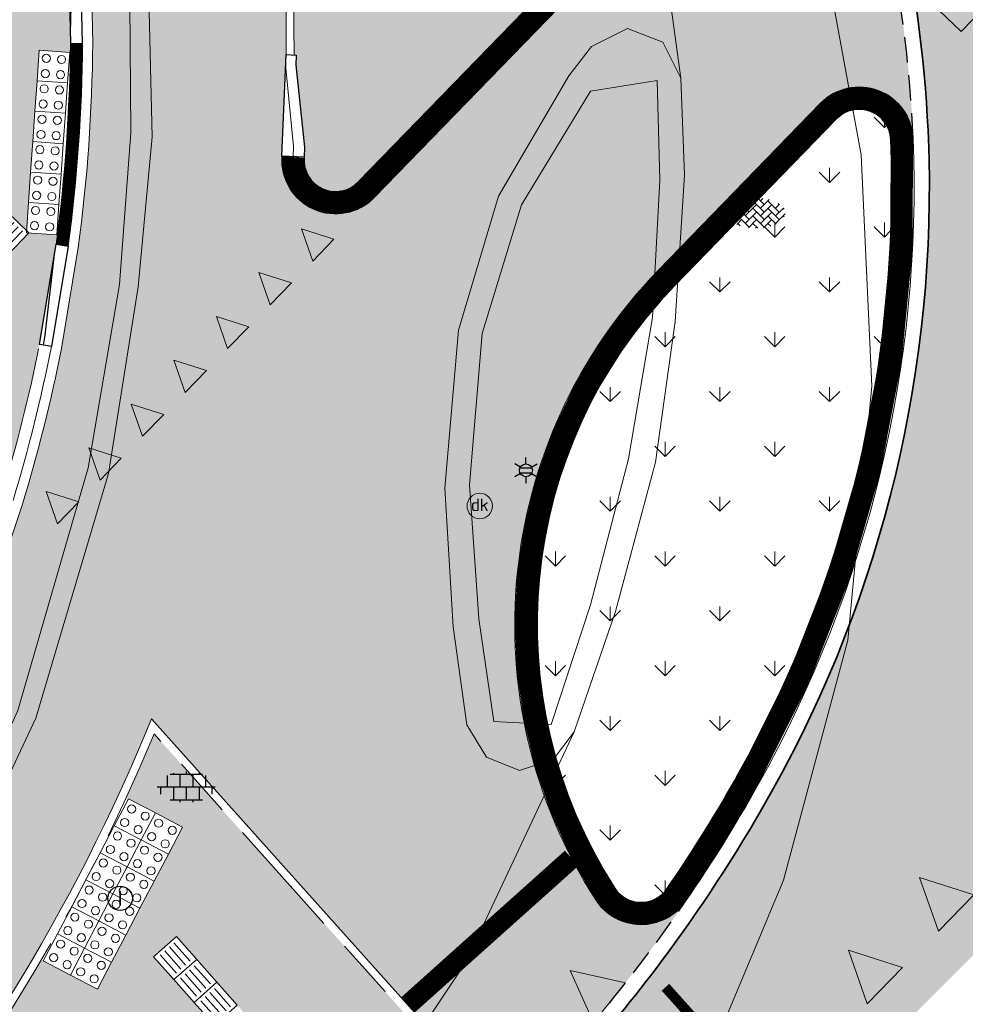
# Model space of a CAD drawing. Header units: metres. Extents: x 187916 to 189411, y 333285 to 334910.
# Tile 294 of 348: x 189006 to 189016, y 333964 to 333973. Entities that reach past the tile are written whole.
import ezdxf
from ezdxf.enums import TextEntityAlignment as Align

# ---------------------------------------------------------------- set-up
doc = ezdxf.new("R2010")
doc.units = ezdxf.units.M
for name, pattern in [('DASHED2', [0.375, 0.25, -0.125]), ('VH-OPSLUITBAND_100X200', [16, 8, -2, 4, -2]), ('VH-RWSBAND-SO', [24, 10, -2, 2, -2, 2, -2, 2, -2]), ('VH-TROTTOIRBAND_180-200', [20, 10, -2, 2, -2, 2, -2]), ('VW-5050_STREEP', [1, 0.5, -0.5])]:
    doc.linetypes.add(name, pattern=pattern)
for name, color, linetype, lineweight in [('B-ME-IE-MEUBILAIR_WEGMEUBILAIR-S', 253, 'Continuous', 18), ('B-ME-IE-MEUBILAIR_WEGMEUBILAIR_LICHTMAST-S', 253, 'Continuous', 25), ('B-ME-RI-PUT_INSPECTIE-S', 253, 'Continuous', 25), ('B-ME-VH-KANTOPSLUITING_ACHTERKANTBAND-G', 253, 'Continuous', 18), ('B-ME-VH-VERHARDING_ASFALT-G', 253, 'Continuous', 18), ('B-ME-VH-VERHARDING_BETONSTRAATSTEEN-G', 253, 'Continuous', 18), ('B-ME-VH-VERHARDING_BETONSTRAATSTEEN-S', 253, 'Continuous', 25), ('B-ME-VH-VERHARDING_TEGEL-G', 253, 'Continuous', 18), ('B-ME-VH-VERHARDING_TEGEL-S', 253, 'Continuous', 25), ('N-WE-GR-VAKBEPLANTING-A', 94, 'Continuous', 5), ('N-WE-VH-GOOT_TEGEL-G', 170, 'Continuous', 35), ('N-WE-VH-KANTOPSLUITING_ELEMENT_VERLOOPBAND-G', 42, 'Continuous', 25), ('N-WE-VH-KANTOPSLUITING_OPSLUITBAND_80X200-G', 30, 'VH-OPSLUITBAND_100X200', 15), ('N-WE-VH-KANTOPSLUITING_RIJWIELPADBAND_4-12 200-G', 94, 'VH-TROTTOIRBAND_180-200', 15), ('N-WE-VH-KANTOPSLUITING_TROTTOIRBAND_RWS_110 220-G', 251, 'VH-RWSBAND-SO', 25), ('N-WE-VH-KANTOPSLUITING_TROTTOIRBAND_RWS_110 220_ACHTERKANT-G', 7, 'VH-RWSBAND-SO', 25), ('N-WE-VH-KANTOPSLUITING_VERLOOPBAND-S', 251, 'Continuous', 25), ('N-WE-VH-KANTOPSLUITING_VERLOOPBAND_TBV TEKENING-G', 10, 'Continuous', 25), ('N-WE-VH-KANTOPSLUITING_VOORKANTBAND-G', 7, 'Continuous', 15), ('N-WE-VH-KANTVERHARDING_STREKLAAG_BSS-G', 60, 'Continuous', 18), ('N-WE-VH-VERHARDING_ASFALT_RIJWEG-A', 251, 'Continuous', 18), ('N-WE-VH-VERHARDING_BETONSTRAATSTEEN-ROOD-A', 11, 'Continuous', 18), ('N-WE-VH-VERHARDING_TEGEL-A', 254, 'Continuous', 5), ('N-WE-VH-VERKEERSTEGEL-S', 7, 'Continuous', 0), ('N-WE-VW-MARKERING_DWARS_DRIEHOEK_3030_OENV-S', 251, 'Continuous', 0), ('N-WE-VW-MARKERING_DWARS_DRIEHOEK_5050_OENV-S', 251, 'Continuous', 0), ('N-WE-VW-MARKERING_DWARS_OVERSTEEK_BLOKSTREEP_OENV-S', 251, 'Continuous', 0), ('N-WE-VW-MARKERING_DWARS_STOPSTREEP_020-G', 251, 'Continuous', 0), ('N-WE-VW-MARKERING_LANGS_STREEP_050050-G', 251, 'VW-5050_STREEP', 0)]:
    doc.layers.add(name, color=color, linetype=linetype, lineweight=lineweight)
doc.layers.add('N-WE-VH-MATERIAALSCHEIDING-G', color=7, linetype='DASHED2')
doc.styles.add('NLCS-ISO', font='NLCS-ISO.ttf')

# ---------------------------------------------------------------- blocks, each defined once
blk = doc.blocks.new('SRI-PUT_INSPECTIE-SO')
blk.add_circle((0, -7.105427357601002e-14), 1.999999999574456)
at = {"style": 'NLCS-ISO'}
blk.add_text('I', height=2.5, dxfattribs=at).set_placement((-0.002795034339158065, -0.007140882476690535), align=Align.MIDDLE_CENTER)
blk = doc.blocks.new('B-SIE-WEG_LICHTMAST-SO')
at = {"ltscale": 0.1}
for p, q in [((8.349587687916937e-10, 1.265625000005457), (1.669846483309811e-09, 2.53125000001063)), ((-1.096064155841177, 0.6328125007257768), (-2.192125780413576, 1.265625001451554)), ((1.096064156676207, 0.6328124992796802), (2.192125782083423, 1.26562499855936)), ((-1.096064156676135, -0.6328124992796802), (-2.192125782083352, -1.26562499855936)), ((-8.349587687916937e-10, -1.265625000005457), (-1.669775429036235e-09, -2.53125000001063)), ((1.096064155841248, -0.6328125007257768), (2.192125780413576, -1.265625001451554))]:
    blk.add_line(p, q, dxfattribs=at)
at = {"flags": 128}
for points in [[(-1.162672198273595, 0.4999999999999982), (1.162672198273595, 0.4999999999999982)], [(-1.162672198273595, -0.4999999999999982), (1.162672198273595, -0.4999999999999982)]]:
    blk.add_lwpolyline(points, dxfattribs=at)
at = {"ltscale": 0.1}
blk.add_circle((0, 0), 1.265625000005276, dxfattribs=at)
at = {"style": 'NLCS-ISO'}
blk.add_attdef('TYPE', text='', height=1.8, dxfattribs=at).set_placement((1.669846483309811e-09, 2.53125000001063), align=Align.BOTTOM_CENTER)
blk = doc.blocks.new('SIE-WEG_PAAL_DRUKKNOPPAAL-SO')
at = {"color": 0, "linetype": 'ByBlock', "lineweight": 18}
blk.add_circle((0, 0), 1.5, dxfattribs=at)
at = {"color": 0, "linetype": 'ByBlock', "lineweight": 18, "style": 'NLCS-ISO'}
blk.add_text('dk', height=1.5, dxfattribs=at).set_placement((0, 0.1475516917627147), align=Align.MIDDLE_CENTER)
blk = doc.blocks.new('SVH-BSS_KEIFORMAAT_KEPER-SO')
at = {"ltscale": 0.1}
for p, q in [((-3.597206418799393, 2.112282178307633), (-1.484924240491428, -2.747801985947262e-13)), ((-2.477046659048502, 2.477046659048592), (-1.484924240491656, 1.484924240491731)), ((-2.227386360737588, 0.7424621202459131), (-0.2128896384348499, 2.756958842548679)), ((-2.227386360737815, 2.227386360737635), (-1.846044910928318, 2.608727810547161)), ((-0.7424621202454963, 2.227386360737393), (1.484924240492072, -2.321476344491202e-13)), ((0.2160084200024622, 2.753840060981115), (1.484924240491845, 1.484924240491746)), ((0.742462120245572, 2.227386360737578), (1.196639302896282, 2.681563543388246)), ((0.7424621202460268, 0.7424621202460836), (2.445993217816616, 2.445993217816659)), ((2.227386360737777, 2.22738636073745), (4.454772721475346, -1.753042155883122e-13)), ((-5.336050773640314, 0.881278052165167), (-4.454772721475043, -7.582823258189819e-14)), ((-5.197234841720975, 0.7424621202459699), (-4.025666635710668, 1.914030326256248)), ((-5.197234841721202, -0.7424621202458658), (-2.969848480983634, 1.48492424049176)), ((-4.812064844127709, -1.842216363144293), (-2.969848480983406, 3.785860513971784e-14)), ((-4.564991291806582, 1.595142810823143), (-4.454772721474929, 1.484924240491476)), ((-3.712310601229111, 0.7424621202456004), (-1.484924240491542, -1.484924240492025)), ((-2.227386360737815, -0.7424621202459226), (-2.463584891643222e-13, 1.484924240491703)), ((-2.227386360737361, -2.227386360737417), (2.083888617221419e-13, 2.083888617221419e-13)), ((-0.7424621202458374, 0.7424621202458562), (1.484924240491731, -1.48492424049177)), ((0.7424621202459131, -0.7424621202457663), (2.969848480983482, 1.48492424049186)), ((0.7424621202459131, -2.227386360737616), (2.969848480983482, 9.43689570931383e-15)), ((2.227386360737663, 0.7424621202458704), (4.454772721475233, -1.484924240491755)), ((3.7123106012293, 0.7424621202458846), (4.50164561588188, 1.531797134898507)), ((3.7123106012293, -0.7424621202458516), (5.246882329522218, 0.7921096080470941)), ((4.221158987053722, 1.718537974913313), (4.45477272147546, 1.484924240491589)), ((5.197234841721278, 0.7424621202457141), (5.392160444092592, 0.5475365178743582)), ((-5.734817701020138, -0.2048792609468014), (-4.454772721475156, -1.484924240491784)), ((-3.894231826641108, -2.40930758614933), (-2.969848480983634, -1.484924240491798)), ((-3.712310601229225, -0.742462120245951), (-1.484924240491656, -2.969848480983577)), ((-1.594092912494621, -3.079017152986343), (9.470202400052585e-14, -1.484924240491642)), ((-0.74246212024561, -0.74246212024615), (1.484924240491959, -2.969848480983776)), ((1.364972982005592, -3.089799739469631), (2.969848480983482, -1.484924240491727)), ((2.227386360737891, -0.7424621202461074), (3.843627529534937, -2.358703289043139)), ((3.712310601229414, -2.227386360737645), (5.574234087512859, -0.3654628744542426)), ((5.197234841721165, -0.7424621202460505), (5.40549668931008, -0.950723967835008)), ((-3.712310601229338, -2.227386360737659), (-3.270758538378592, -2.668938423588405)), ((-0.7424621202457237, -2.227386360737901), (0.2141389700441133, -3.18398745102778)), ((-0.2171522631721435, -3.18700074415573), (9.470202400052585e-14, -2.969848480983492)), ((2.22738636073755, -2.227386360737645), (2.78091825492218, -2.780918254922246))]:
    blk.add_line(p, q, dxfattribs=at)
at = {"style": 'NLCS-ISO'}
blk.add_attdef('FORMAAT', text='', height=1.8, dxfattribs=at).set_placement((-5.834817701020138, -0.2150483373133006), align=Align.MIDDLE_RIGHT)
blk.add_attdef('KLEUR', text='', height=1.8, dxfattribs=at).set_placement((5.824648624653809, -0.2150483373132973), align=Align.MIDDLE_LEFT)
at = {"style": 'NLCS-ISO', "flags": 1}
blk.add_attdef('FUNCTIE', text='', height=1.8, dxfattribs=at).set_placement((0.1159930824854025, -3.584775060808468), align=Align.MIDDLE_CENTER)
blk = doc.blocks.new('SVH-TEGEL_300X300_DUN_LINT_KL-SO')
for p, q in [((-2.25, 1.355676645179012), (-2.25, -6.969183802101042e-16)), ((-1.900843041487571, 1.499999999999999), (1.90084304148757, 1.499999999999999)), ((-1.5, 1.624087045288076), (-1.5, 1.499999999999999)), ((-0.7499999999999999, 1.5), (-0.7500000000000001, 1.377682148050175e-16)), ((3.325515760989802e-16, 1.810386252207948), (2.755364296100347e-16, 1.499999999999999)), ((0.7500000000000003, 1.499999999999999), (0.7500000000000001, -1.247991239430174e-15)), ((1.5, 1.624087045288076), (1.5, 1.499999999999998)), ((2.25, 1.355676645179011), (2.25, -4.133046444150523e-16)), ((0, 0), (-2.755364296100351e-16, -1.500000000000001)), ((-3.39489953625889, -4.866106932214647e-16), (3.39489953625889, -1.733835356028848e-15)), ((-3, -3.055132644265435e-15), (-3.000000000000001, -0.8474312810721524)), ((-1.5, -8.346865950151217e-16), (-1.5, -1.500000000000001)), ((1.5, -2.495982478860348e-15), (1.5, -1.500000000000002)), ((2.999999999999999, -2.495982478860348e-15), (2.999999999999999, -0.8474312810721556)), ((-1.900843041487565, -1.500000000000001), (1.900843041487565, -1.500000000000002)), ((-0.7500000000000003, -1.499999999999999), (-0.7500000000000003, -1.765655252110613)), ((0.7499999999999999, -1.500000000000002), (0.7499999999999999, -1.765655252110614))]:
    blk.add_line(p, q)
blk = doc.blocks.new('DTM')
at = {"layer": 'B-ME-VH-KANTOPSLUITING_ACHTERKANTBAND-G', "ltscale": 0.2, "flags": 128}
for points in [[(189004.2000000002, 333963.0499999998), (189005.5780000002, 333965.0019999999), (189006.301, 333966.5830000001), (189006.9929999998, 333968.9679999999), (189007.301, 333970.77), (189007.4100000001, 333972.2620000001), (189007.3909999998, 333974.827), (189007.094, 333976.7970000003), (189006.554, 333978.6839999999), (189005.5299999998, 333981.111), (189005.085, 333981.98), (189003.7650000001, 333984.1949999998), (189003.2609999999, 333984.9569999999), (189002.662, 333985.741), (189001.385, 333987.291), (189000.3059999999, 333988.4580000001), (188995.7850000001, 333992.9699999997), (188985.6710000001, 334003.0759999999), (188978.7859999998, 334009.923), (188973.3879999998, 334015.298), (188972.2889999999, 334016.3590000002), (188965.6940000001, 334022.9509999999), (188958.6000000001, 334030.0260000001), (188955.125, 334033.4610000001)], [(189012.5819999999, 333972.7760000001), (189011.9279999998, 333972.6689999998), (189011.2489999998, 333971.5520000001), (189010.8640000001, 333970.29), (189010.7370000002, 333968.801), (189010.8300000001, 333967.4840000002), (189010.9759999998, 333966.4750000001), (189011.5410000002, 333966.4449999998), (189011.9270000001, 333967.6230000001), (189012.2999999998, 333969.057), (189012.537, 333970.446), (189012.608, 333971.7949999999), (189012.5819999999, 333972.7760000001)]]:
    blk.add_lwpolyline(points, dxfattribs=at)
at = {"layer": 'B-ME-VH-VERHARDING_ASFALT-G', "ltscale": 0.2, "flags": 128}
blk.add_lwpolyline([(189007.327, 333983.2140000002), (189007.6859999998, 333983.3100000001), (189008.1120000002, 333983.1200000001), (189009.4709999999, 333981.5839999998), (189010.341, 333980.5410000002), (189011.3810000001, 333979.3590000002), (189012.3620000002, 333977.8500000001), (189013.406, 333976.0789999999), (189014.1579999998, 333974.3829999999), (189014.5860000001, 333972.0449999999), (189014.6910000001, 333969.77), (189014.4569999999, 333967.2740000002), (189013.8250000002, 333964.915), (189012.949, 333962.8259999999), (189011.6779999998, 333960.7540000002), (189009.7590000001, 333958.7540000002), (189005.9049999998, 333954.7489999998), (189000.4720000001, 333949.1669999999), (188995.071, 333943.6060000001), (188990.2080000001, 333938.645), (188984.909, 333933.2560000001)], dxfattribs=at)
at = {"layer": 'B-ME-VH-VERHARDING_BETONSTRAATSTEEN-G', "ltscale": 0.2, "flags": 128}
for points in [[(189010.9950000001, 333979.031), (189011.0460000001, 333978.6529999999), (189010.9390000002, 333978.395), (189009.986, 333977.537), (189009.6120000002, 333977.3909999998), (189009.327, 333977.4539999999), (189009.165, 333977.6409999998), (189009.085, 333977.7769999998), (189008.6940000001, 333979.0899999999), (189008.1329999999, 333980.6179999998), (189007.6269999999, 333981.7370000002), (189007.2570000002, 333982.5060000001), (189007.2390000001, 333982.7800000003), (189007.2999999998, 333982.9739999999), (189007.4390000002, 333983.0929999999), (189007.6499999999, 333983.1460000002), (189007.9840000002, 333983.0079999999), (189009.3530000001, 333981.4989999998), (189010.182, 333980.432), (189010.9950000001, 333979.031), (189011.79, 333977.219), (189012.3050000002, 333975.645), (189012.645, 333974.0430000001), (189012.8149999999, 333972.7990000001)], [(189011.7680000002, 333966.372), (189010.7009999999, 333964.1090000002), (189009.7799999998, 333962.7250000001), (189008.2220000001, 333961.1830000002), (189004.0090000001, 333956.8390000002), (188998.5389999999, 333951.2209999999), (188993.0640000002, 333945.6030000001), (188988.2400000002, 333940.6400000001), (188982.7689999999, 333935.0750000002)]]:
    blk.add_lwpolyline(points, dxfattribs=at)
blk.add_lwpolyline([(189011.7680000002, 333966.372), (189012.1719999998, 333967.557), (189012.5649999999, 333969.023), (189012.7590000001, 333970.4070000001), (189012.852, 333971.844), (189012.8149999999, 333972.7990000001), (189012.6370000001, 333973.1519999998), (189012.29, 333973.2850000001), (189011.9369999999, 333973.108), (189011.7149999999, 333972.8220000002), (189011.023, 333971.639), (189010.6310000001, 333970.3220000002), (189010.497, 333968.767), (189010.5789999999, 333967.4050000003), (189010.7110000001, 333966.4410000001), (189010.906, 333966.1239999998), (189011.23, 333965.9929999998), (189011.5640000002, 333966.105)], close=True, dxfattribs=at)
at = {"layer": 'B-ME-VH-VERHARDING_TEGEL-G', "ltscale": 0.2, "flags": 128}
blk.add_lwpolyline([(189007.383244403, 333983.0452667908), (189007.327, 333983.2140000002), (189005.392, 333982.1430000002), (189005.264, 333982.0810000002), (189005.6880000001, 333981.2319999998), (189006.733, 333978.7459999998), (189007.267, 333976.8629999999), (189007.557, 333974.8220000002), (189007.6209999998, 333972.2220000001), (189007.483, 333970.7489999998), (189007.1919999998, 333968.912), (189006.4789999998, 333966.5070000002), (189005.7209999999, 333964.9040000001), (189004.375, 333962.892), (189002.125, 333960.3590000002), (188999.8939999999, 333958.105), (188995.6060000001, 333953.784), (188986.7590000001, 333944.7629999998), (188980.2620000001, 333937.909)], dxfattribs=at)
at = {"layer": 'B-ME-IE-MEUBILAIR_WEGMEUBILAIR-S', "xscale": 0.08333333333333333, "yscale": 0.08333333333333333, "zscale": 0.08333333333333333}
blk.add_blockref('SIE-WEG_PAAL_DRUKKNOPPAAL-SO', (189010.839, 333968.593), dxfattribs=at)
at = {"layer": 'B-ME-IE-MEUBILAIR_WEGMEUBILAIR_LICHTMAST-S', "xscale": 0.05, "yscale": 0.05, "zscale": 0.05}
blk.add_blockref('B-SIE-WEG_LICHTMAST-SO', (189011.293, 333968.944), dxfattribs=at)
at = {"layer": 'B-ME-RI-PUT_INSPECTIE-S', "xscale": 0.06, "yscale": 0.06, "zscale": 0.06250000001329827}
blk.add_blockref('SRI-PUT_INSPECTIE-SO', (189007.306, 333964.737), dxfattribs=at)
at = {"layer": 'B-ME-VH-VERHARDING_BETONSTRAATSTEEN-S', "xscale": 0.05, "yscale": 0.05, "zscale": 0.05}
blk.add_blockref('SVH-BSS_KEIFORMAAT_KEPER-SO', (189013.56, 333971.482), dxfattribs=at)
at = {"layer": 'B-ME-VH-VERHARDING_TEGEL-S', "xscale": 0.084, "yscale": 0.084, "zscale": 0.084}
blk.add_blockref('SVH-TEGEL_300X300_DUN_LINT_KL-SO', (189007.9557208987, 333965.8316412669), dxfattribs=at)
blk = doc.blocks.new('SVH-VERKEERSTEGEL_300X300_NOPPENTEGEL')
blk.add_lwpolyline([(-0.15, 5.551115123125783e-17), (0.15, 5.551115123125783e-17), (0.15, -0.3), (-0.15, -0.3)], close=True)
at = {"lineweight": 0}
for centre in [(-0.07499999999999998, -0.07499999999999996), (0.07499999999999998, -0.07499999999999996), (-0.07499999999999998, -0.225), (0.07499999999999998, -0.225)]:
    blk.add_circle(centre, 0.04, dxfattribs=at)
blk = doc.blocks.new('SVH-VERKEERSTEGEL_300X300_GELEIDETEGEL')
blk.add_lwpolyline([(-0.15, 5.551115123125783e-17), (0.15, 5.551115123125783e-17), (0.15, -0.3), (-0.15, -0.3)], close=True)
at = {"lineweight": 0, "flags": 128}
for points in [[(0.12, -0.05999999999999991), (-0.1200000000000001, -0.05999999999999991)], [(0.12, -0.1199999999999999), (-0.1200000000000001, -0.1199999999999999)], [(0.12, -0.1799999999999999), (-0.1200000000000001, -0.1799999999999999)], [(0.12, -0.2399999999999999), (-0.12, -0.2399999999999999)]]:
    blk.add_lwpolyline(points, dxfattribs=at)
blk = doc.blocks.new('SVH-VERLOOPBAND_OPSLUITBAND 100X200 HD_TROTTOIRBAND RWS 110 220X200 VB_L1000-MM')
at = {"linetype": 'Continuous', "lineweight": 0}
blk.add_lwpolyline([(0, 100.0000000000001), (100, 100.0000000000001), (900, 220), (1000, 220), (1000, 0), (0, 1.13686837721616e-13)], close=True, dxfattribs=at)
blk.add_lwpolyline([(900, 110), (1000, 110), (900, 110), (100, 9.947598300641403e-14)], dxfattribs=at)
blk = doc.blocks.new('SVH-RIJWIELPAD EINDVERLOOPBAND_40 120X250_MAAIVELD_RECHTS_L1000_HD-MM')
blk.add_line((0, 40), (100, 40))
blk.add_lwpolyline([(0, 0), (1000, 0), (1000, 120), (0, 120)], close=True)
at = {"flags": 128}
blk.add_lwpolyline([(100, 40), (900, 0)], dxfattribs=at)
blk = doc.blocks.new('SVH-RIJWIELPAD EINDVERLOOPBAND_40 120X250_MAAIVELD_LINKS_L1000_HD-MM')
blk.add_line((0, 40), (-100, 40))
blk.add_lwpolyline([(0, 0), (-1000, 0), (-1000, 120), (0, 120)], close=True)
at = {"flags": 128}
blk.add_lwpolyline([(-100, 40), (-900, 0)], dxfattribs=at)
blk = doc.blocks.new('ontwerp Wilhelmina- & Engelenkampstraat')
at = {"layer": 'N-WE-GR-VAKBEPLANTING-A', "transparency": 33554610}
h = blk.add_hatch(dxfattribs=at)
h.set_pattern_fill('GRASS', color=256, scale=0.03)
h.set_pattern_definition([(90, (0, 0), (-0.5388153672, 0.5388153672), [0.142875, -0.9347557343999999]), (45, (0, 0), (-0.5388153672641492, 0.5388153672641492), [0.142875, -0.6191249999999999]), (135, (0, 0), (-0.5388153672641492, -0.5388153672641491), [0.142875, -0.6191249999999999])])
h.paths.add_polyline_path([(189014.8774796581, 333972.1950419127, 0.6590960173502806), (189014.3452908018, 333972.3985369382), (189012.7528167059, 333970.7579895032, 0.3489145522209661), (189012.1643236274, 333964.8399544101, 0.5361101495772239), (189012.6806368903, 333964.8325899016, 0.02264903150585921), (189013.3864665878, 333965.9696546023, 0.1384586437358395)])
at = {"layer": 'N-WE-VH-VERHARDING_ASFALT_RIJWEG-A', "transparency": 33554610}
h = blk.add_hatch(color=256, dxfattribs=at)
h.dxf.hatch_style = 1
edge = h.paths.add_edge_path()
edge.add_line((189039.2426745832, 333988.5438767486), (189038.8450779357, 333988.224372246))
edge.add_line((189038.8450779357, 333988.224372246), (189038.065540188, 333987.5979438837))
edge.add_line((189038.065540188, 333987.5979438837), (189037.8233642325, 333987.4034557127))
edge.add_arc((189031.4576859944, 333995.3356637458), 10.17063339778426, 295.31835930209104, 308.7474000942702, ccw=False)
edge.add_arc((189031.5719875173, 333995.3661747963), 10.15000008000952, 271.0475012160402, 294.66144552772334, ccw=False)
edge.add_arc((189031.5719846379, 333995.3661746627), 10.14999999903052, 245.5377771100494, 271.04751748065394, ccw=False)
edge.add_line((189027.3689388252, 333986.1272945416), (189022.9515467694, 333981.5775403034))
edge.add_line((189022.9515467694, 333981.5775403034), (189022.9556277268, 333981.5735779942))
edge.add_arc((189015.3535527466, 333974.8460409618), 10.15141854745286, 26.837899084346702, 41.50756343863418, ccw=False)
edge.add_arc((189023.8057677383, 333979.1201386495), 0.6799995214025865, -116.21526386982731, 27.021577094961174, ccw=False)
edge.add_arc((189027.9506975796, 333987.6215470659), 10.1380277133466, 229.3703058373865, 243.9930999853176, ccw=False)
edge.add_line((189021.3491420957, 333979.9274538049), (189015.1239570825, 333973.515642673))
edge.add_arc((189003.1069451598, 333971.7229005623), 12.14999999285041, 2.6443803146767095, 8.485017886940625, ccw=False)
edge.add_line((189015.2440070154, 333972.283462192), (189015.2471823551, 333972.209871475))
edge.add_arc((189003.1069451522, 333971.7229005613), 12.15000000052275, -29.234881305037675, 2.297024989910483, ccw=False)
edge.add_arc((189000.4890704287, 333973.1880735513), 15.14999999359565, 315.08863199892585, 330.76511869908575, ccw=False)
edge.add_line((189011.2182969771, 333962.4919902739), (189009.1216549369, 333960.3238511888))
edge.add_line((189009.1216549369, 333960.3238511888), (189010.4047888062, 333958.8917496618))
edge.add_line((189010.4047888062, 333958.8917496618), (189039.5974666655, 333988.1036971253))
edge.add_line((189039.5974666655, 333988.1036971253), (189039.2426745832, 333988.5438767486))
at = {"layer": 'N-WE-VH-VERHARDING_BETONSTRAATSTEEN-ROOD-A', "transparency": 33554610}
h = blk.add_hatch(color=11, dxfattribs=at)
h.dxf.hatch_style = 1
h.paths.add_polyline_path([(189012.5949575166, 333970.9112229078), (189014.1874316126, 333972.5517703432, -0.6590960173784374), (189015.0973028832, 333972.2038594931, 0.09320774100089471), (189014.1035389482, 333976.5265371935, -0.3045375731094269), (189013.9981234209, 333975.9451927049), (189009.8034222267, 333971.6245598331, -0.6784699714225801), (189008.8932034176, 333972.0009178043), (189008.9357583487, 333973.0295145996, 0.2053023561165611), (189003.5302918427, 333986.1260045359), (188999.9380690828, 333989.6399049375, 0.0157093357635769), (188988.7494629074, 333999.9170135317), (188980.1408056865, 334007.339552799), (188966.145066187, 334019.4069657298), (188961.7707177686, 334023.1373027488, -0.04104919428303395), (188959.7508454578, 334025.132453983), (188951.3658197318, 334034.8976461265, 0.05194371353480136), (188949.4567954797, 334036.7030160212), (188946.5688155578, 334038.9154030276), (188945.4133650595, 334037.4071145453), (188945.8832322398, 334037.0471646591), (188948.3013449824, 334035.194727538, -0.05194371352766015), (188949.9243167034, 334033.6598783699), (188958.3093424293, 334023.8946862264, 0.04093049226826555), (188960.5438110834, 334021.6865185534, -0.004220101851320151), (188964.9085915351, 334017.9643425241), (188978.9000973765, 334005.9005799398), (188987.5087468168, 333998.478047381, -0.00985778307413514), (188994.5500118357, 333992.1607062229, -0.005850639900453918), (188998.6094666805, 333988.2816650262), (189002.201677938, 333984.7677758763, -0.1876620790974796), (189007.0136162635, 333974.1472198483), (189007.0368801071, 333973.142961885, -0.03134809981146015), (189006.8944750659, 333971.1336716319), (189006.7298050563, 333970.1427331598, -0.02441795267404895), (189006.3494816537, 333968.6198797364), (189006.0289135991, 333967.6678758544, -0.03134809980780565), (189005.2099037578, 333965.827563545), (189004.7172067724, 333964.9521636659, -0.04493827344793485), (189003.0091613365, 333962.6276156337, 0.01021608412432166), (189002.5600411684, 333962.0977196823), (188996.1640974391, 333954.2310867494, -0.02655848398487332), (188995.08825284, 333953.0427378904), (188989.5730525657, 333947.4895765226), (188990.9019999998, 333946.1869999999), (188997.5847992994, 333953.0784960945, 0.02425854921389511), (188998.5561339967, 333954.1613329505), (189004.2602311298, 333961.1767933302, 0.0881875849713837), (189007.6139240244, 333966.5022946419), (189011.1132124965, 333962.5967501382, 0.04416416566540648), (189012.8605113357, 333964.7059020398, -0.534402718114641), (189011.9793789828, 333964.7208096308, -0.3489145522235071)])
at = {"layer": 'N-WE-VH-VERHARDING_TEGEL-A', "transparency": 33554610}
h = blk.add_hatch(color=256, dxfattribs=at)
h.dxf.hatch_style = 1
edge = h.paths.add_edge_path()
edge.add_line((189005.0774398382, 333966.0503961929), (189004.7963999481, 333966.1754697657))
edge.add_line((189004.7963999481, 333966.1754697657), (189005.3514913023, 333967.4227581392))
edge.add_line((189005.3514913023, 333967.4227581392), (189004.9021726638, 333967.0251241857))
edge.add_line((189004.9021726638, 333967.0251241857), (189004.3386312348, 333967.6619150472))
edge.add_arc((188990.9873448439, 333973.2540935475), 14.47512724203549, 318.5232546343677, 337.2736557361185, ccw=False)
edge.add_arc((189015.7504460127, 333951.3732982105), 18.56999987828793, 138.5459891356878, 140.8872617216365)
edge.add_line((189001.3418684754, 333963.0881515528), (188998.2299600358, 333959.2606880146))
edge.add_arc((188986.5913674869, 333968.7234128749), 14.99999994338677, 318.968795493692, 320.88726171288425, ccw=False)
edge.add_line((188997.9066499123, 333958.8763634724), (188994.352, 333955.3640000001))
edge.add_line((188994.352, 333955.3640000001), (188988.1749999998, 333949.4369999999))
edge.add_line((188988.1749999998, 333949.4369999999), (188987.8974024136, 333949.1319759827))
edge.add_line((188987.8974024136, 333949.1319759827), (188989.4159442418, 333947.6435672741))
edge.add_line((188989.4159442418, 333947.6435672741), (188990.121169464, 333948.3536656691))
edge.add_line((188990.121169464, 333948.3536656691), (188994.9284591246, 333953.194102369))
edge.add_arc((188984.3588302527, 333963.8375484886), 14.99999999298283, 314.8006229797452, 320.8872617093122)
edge.add_line((188995.9974228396, 333954.3748235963), (189002.6917110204, 333962.603027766))
edge.add_arc((188990.957404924, 333973.2728759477), 15.85999999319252, 317.7201703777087, 325.2859657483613)
edge.add_arc((188990.9011020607, 333973.3106094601), 15.92776975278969, 325.2897294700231, 328.8127196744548)
edge.add_line((189004.5269784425, 333965.0626192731), (189005.0174123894, 333965.9340976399))
edge.add_arc((188986.9977766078, 333975.3085658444), 20.31226052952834, 332.5149132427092, 332.8840834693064)
edge = h.paths.add_edge_path()
edge.add_line((189004.3820783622, 333967.7666755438), (189004.7550403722, 333968.0967360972))
edge.add_line((189004.7550403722, 333968.0967360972), (189005.3514913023, 333967.4227581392))
edge.add_line((189005.3514913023, 333967.4227581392), (189005.5277841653, 333967.8188875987))
edge.add_line((189005.5277841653, 333967.8188875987), (189005.8044683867, 333967.6957524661))
edge.add_arc((189002.2938914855, 333969.0386109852), 3.758645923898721, 339.0672525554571, 339.780771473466)
edge.add_line((189005.8209187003, 333967.7395735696), (189006.1400881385, 333968.6872712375))
edge.add_arc((188990.904323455, 333973.2861327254), 15.91471182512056, 343.2037466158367, 348.7513852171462)
edge.add_line((189006.5133136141, 333970.1817038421), (189006.6771933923, 333971.1681841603))
edge.add_line((189006.6771933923, 333971.1681841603), (189006.6887533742, 333971.2568710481))
edge.add_line((189006.6887533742, 333971.2568710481), (189006.4099758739, 333971.2766289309))
edge.add_line((189006.4099758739, 333971.2766289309), (189005.7829767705, 333970.6309725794))
edge.add_line((189005.7829767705, 333970.6309725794), (189005.3525392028, 333971.0489719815))
edge.add_line((189005.3525392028, 333971.0489719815), (189005.9795383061, 333971.6946283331))
edge.add_line((189005.9795383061, 333971.6946283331), (189006.3857358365, 333971.3001685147))
edge.add_line((189006.3857358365, 333971.3001685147), (189006.511366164, 333973.0727728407))
edge.add_line((189006.511366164, 333973.0727728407), (189006.815855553, 333973.0511926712))
edge.add_line((189006.815855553, 333973.0511926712), (189006.8169027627, 333973.1394393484))
edge.add_line((189006.8169027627, 333973.1394393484), (189006.7937924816, 333974.1391722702))
edge.add_arc((188990.9570107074, 333973.2725998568), 15.86047302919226, 3.132042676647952, 45.63115735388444)
edge.add_line((189002.0478383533, 333984.6105073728), (188998.4556279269, 333988.1243957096))
edge.add_arc((188830.8324860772, 333816.7650515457), 239.7113733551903, 45.63147792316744, 46.97233024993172)
edge.add_arc((188830.8329331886, 333816.7655193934), 239.710726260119, 46.97233206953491, 49.23149635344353)
edge.add_line((188987.3650858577, 333998.3114294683), (188978.7564364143, 334005.7339620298))
edge.add_line((188978.7564364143, 334005.7339620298), (188964.7646806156, 334017.7979401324))
edge.add_arc((188742.2273911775, 333761.2592347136), 339.6100006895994, 49.05964081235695, 50.02686678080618)
edge.add_arc((188972.891283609, 334036.4156842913), 19.44000002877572, 220.6515221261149, 230.0268667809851, ccw=False)
edge.add_line((188958.1424315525, 334023.7513657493), (188949.7574058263, 334033.516557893))
edge.add_arc((188941.7456837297, 334026.6371749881), 10.56000000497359, 40.65152212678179, 52.5454548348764)
edge.add_line((188948.167555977, 334035.0200836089), (188945.7505565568, 334036.8716678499))
edge.add_line((188945.7505565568, 334036.8716678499), (188944.9295785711, 334035.7999891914))
edge.add_line((188944.9295785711, 334035.7999891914), (188947.3465779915, 334033.9484049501))
edge.add_arc((188941.7456837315, 334026.6371749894), 9.21000000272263, 40.65152212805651, 52.54545483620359, ccw=False)
edge.add_line((188948.7331799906, 334032.6370913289), (188957.1182057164, 334022.8718991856))
edge.add_arc((188972.8912836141, 334036.4156842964), 20.79000003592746, 220.6515221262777, 230.0268667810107)
edge.add_arc((188742.227391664, 333761.2592352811), 338.259999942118, 49.05929837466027, 50.02686678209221, ccw=False)
edge.add_line((188963.8815891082, 334016.7768360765), (188977.8748805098, 334004.7115339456))
edge.add_line((188977.8748805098, 334004.7115339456), (188986.483529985, 333997.2890013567))
edge.add_arc((188830.8329345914, 333816.7655209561), 238.3607241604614, 46.9723320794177, 49.23149635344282, ccw=False)
edge.add_arc((188830.8320758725, 333816.7646222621), 238.3619670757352, 45.63147792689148, 46.97232858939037, ccw=False)
edge.add_line((188997.5116174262, 333987.1593339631), (189001.1038229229, 333983.6454504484))
edge.add_arc((188990.9574049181, 333973.2728759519), 14.51000000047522, -22.30124424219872, 45.631477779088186, ccw=False)
h = blk.add_hatch(color=256, dxfattribs=at)
h.dxf.hatch_style = 1
h.paths.add_polyline_path([(189010.4988459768, 333976.1243342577), (189010.2898432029, 333975.909118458), (189010.5050619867, 333975.7001187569), (189010.7140647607, 333975.9153345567)], flags=16)
h.paths.add_polyline_path([(189010.7140708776, 333975.9153286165), (189010.4988520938, 333976.1243283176), (189010.7078517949, 333976.3395471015), (189010.9148912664, 333976.5527473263), (189011.1238971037, 333976.7679601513), (189011.3328968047, 333976.9831789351), (189011.5419026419, 333977.1983917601), (189011.7489421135, 333977.4115919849), (189011.9579479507, 333977.6268048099), (189012.1669476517, 333977.8420235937), (189012.3821664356, 333977.6330238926), (189012.1731667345, 333977.4178051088), (189011.9641670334, 333977.2025863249), (189011.7551611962, 333976.9873735), (189011.5481217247, 333976.7741732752), (189011.3391158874, 333976.5589604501), (189011.1301161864, 333976.3437416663), (189010.9211103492, 333976.1285288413)], flags=16)
h.paths.add_polyline_path([(189010.5050650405, 333975.7001157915), (189010.2960653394, 333975.4848970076), (189010.0870595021, 333975.2696841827), (189009.8780536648, 333975.0544713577), (189009.662834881, 333975.2634710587), (189009.8718345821, 333975.4786898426), (189010.0808404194, 333975.6939026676), (189010.2898462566, 333975.9091154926)], flags=16)
edge = h.paths.add_edge_path()
edge.add_line((189011.9289898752, 333978.8059028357), (189008.8607596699, 333975.646373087))
edge.add_arc((188990.9574049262, 333973.272875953), 18.05999999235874, 6.302423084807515, 7.551822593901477, ccw=False)
edge.add_line((189008.9082559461, 333975.2554367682), (189009.5172442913, 333975.3001373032))
edge.add_line((189009.5172442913, 333975.3001373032), (189009.5392055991, 333975.0009422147))
edge.add_line((189009.5392055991, 333975.0009422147), (189009.5611669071, 333974.7017471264))
edge.add_line((189009.5611669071, 333974.7017471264), (189009.583128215, 333974.4025520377))
edge.add_line((189009.583128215, 333974.4025520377), (189009.6050895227, 333974.1033569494))
edge.add_line((189009.6050895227, 333974.1033569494), (189009.6270508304, 333973.8041618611))
edge.add_line((189009.6270508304, 333973.8041618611), (189009.6490121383, 333973.5049667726))
edge.add_line((189009.6490121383, 333973.5049667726), (189009.3498170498, 333973.4830054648))
edge.add_line((189009.3498170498, 333973.4830054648), (189009.0506219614, 333973.4610441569))
edge.add_line((189009.0506219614, 333973.4610441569), (189009.0164505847, 333973.4585359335))
edge.add_arc((188990.9574050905, 333973.2728759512), 18.05999982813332, -0.7825892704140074, 0.5890210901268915, ccw=False)
edge.add_line((189009.0157202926, 333973.0262064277), (189009.035672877, 333973.0253809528))
edge.add_line((189009.035672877, 333973.0253809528), (189009.0315392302, 333972.9254664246))
edge.add_line((189009.0315392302, 333972.9254664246), (189009.1183674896, 333972.121189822))
edge.add_line((189009.1183674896, 333972.121189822), (189009.1140905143, 333972.0178108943))
edge.add_arc((189009.4231548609, 333971.9937437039), 0.3100000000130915, 175.5472985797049, 315.8472747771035)
edge.add_line((189009.6455753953, 333971.7778059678), (189013.8402765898, 333976.0984388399))
edge.add_arc((189013.6178560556, 333976.3143765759), 0.3099999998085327, 315.8472747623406, 383.5971251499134)
edge.add_arc((189003.1069453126, 333971.7229006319), 11.77999982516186, 23.59712512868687, 24.75239772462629)
edge.add_line((189013.8046653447, 333976.6551599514), (189013.3560545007, 333977.5414940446))
edge.add_arc((188987.1137250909, 333963.4635842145), 29.77998317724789, 28.21169330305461, 28.27590240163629)
edge.add_line((189013.3402614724, 333977.570893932), (189013.0800258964, 333977.4198988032))
edge.add_line((189013.0800258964, 333977.4198988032), (189012.8205418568, 333977.2693397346))
edge.add_line((189012.8205418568, 333977.2693397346), (189012.669982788, 333977.5288237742))
edge.add_line((189012.669982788, 333977.5288237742), (189012.5194237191, 333977.7883078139))
edge.add_line((189012.5194237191, 333977.7883078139), (189012.3688646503, 333978.0477918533))
edge.add_line((189012.3688646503, 333978.0477918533), (189012.2183055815, 333978.3072758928))
edge.add_line((189012.2183055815, 333978.3072758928), (189012.0677465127, 333978.5667599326))
edge.add_line((189012.0677465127, 333978.5667599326), (189011.9289898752, 333978.8059028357))
h = blk.add_hatch(color=256, dxfattribs=at)
h.dxf.hatch_style = 1
h.paths.add_polyline_path([(189007.63499407, 333964.1629804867), (189007.8596523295, 333964.3617986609), (189009.4502224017, 333962.5645498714), (189009.2255641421, 333962.3657316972)], flags=16)
edge = h.paths.add_edge_path()
edge.add_arc((188990.9574050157, 333973.2728759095), 18.05999989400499, 335.3061801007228, 337.4735012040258)
edge.add_line((189007.6394710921, 333966.3538971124), (189010.9102497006, 333962.7033917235))
edge.add_line((189010.9102497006, 333962.7033917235), (189010.6048334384, 333962.3878961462))
edge.add_line((189010.6048334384, 333962.3878961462), (189010.3906259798, 333962.5959129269))
edge.add_line((189010.3906259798, 333962.5959129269), (189010.1754060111, 333962.804911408))
edge.add_line((189010.1754060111, 333962.804911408), (189009.96640753, 333962.5896914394))
edge.add_line((189009.96640753, 333962.5896914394), (189009.9657325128, 333962.5903469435))
edge.add_line((189009.9657325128, 333962.5903469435), (189009.7564170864, 333962.3741237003))
edge.add_line((189009.7564170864, 333962.3741237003), (189009.547756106, 333962.1585765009))
edge.add_line((189009.547756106, 333962.1585765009), (189009.3390951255, 333961.9430293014))
edge.add_line((189009.3390951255, 333961.9430293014), (189009.130434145, 333961.727482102))
edge.add_line((189009.130434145, 333961.727482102), (189008.9217731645, 333961.5119349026))
edge.add_line((189008.9217731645, 333961.5119349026), (189009.1373203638, 333961.3032739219))
edge.add_line((189009.1373203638, 333961.3032739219), (189009.3528675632, 333961.0946129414))
edge.add_line((189009.3528675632, 333961.0946129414), (189008.8741471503, 333960.6000938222))
edge.add_line((189008.8741471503, 333960.6000938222), (189008.3000862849, 333961.240801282))
edge.add_line((189008.3000862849, 333961.240801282), (189006.1993505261, 333963.5854256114))
edge.add_arc((188990.9574048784, 333973.2728759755), 18.06000004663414, 327.5608447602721, 329.5932486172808)
edge.add_line((189006.5333247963, 333964.1320707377), (189006.5696035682, 333964.1130152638))
edge.add_line((189006.5696035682, 333964.1130152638), (189006.8351954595, 333963.9735127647))
edge.add_line((189006.8351954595, 333963.9735127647), (189007.0821427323, 333963.8438033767))
edge.add_line((189007.0821427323, 333963.8438033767), (189007.9191577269, 333965.4373547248))
edge.add_line((189007.9191577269, 333965.4373547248), (189007.3658765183, 333965.7279664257))
at = {"layer": 'N-WE-VH-GOOT_TEGEL-G'}
blk.add_lwpolyline([(189011.2182969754, 333962.4919902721, 0.04578837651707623), (189012.9858384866, 333964.6234201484, 0.02264903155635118), (189013.709337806, 333965.7889499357, 0.1384586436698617), (189015.2471823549, 333972.2098714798), (189015.2440070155, 333972.28346219, 0.09123751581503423), (189014.249500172, 333976.5670689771, 0.01665314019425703), (189013.9023786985, 333977.2979444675, 0.001732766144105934), (189013.8058492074, 333977.4832844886, 0.0190415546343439), (189012.6618135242, 333979.4734769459, 0.05922456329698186), (189008.1968862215, 333985.0163531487), (189005.4493443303, 333987.7040304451), (189001.6670457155, 333991.4038623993, 0.01571189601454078), (188990.3623932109, 334001.787670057), (188981.7537264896, 334009.2102175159), (188967.7671690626, 334021.2697134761, 0.004215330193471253), (188963.351222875, 334025.0354495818, -0.0409304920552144), (188961.6247993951, 334026.741552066), (188953.2397736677, 334036.5067442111, 0.05194371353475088)], format="xyb", dxfattribs=at)
at = {"layer": 'N-WE-VH-KANTOPSLUITING_ELEMENT_VERLOOPBAND-G', "const_width": 0.12, "flags": 128}
blk.add_lwpolyline([(189006.7361035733, 333971.1564948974, 0.03129932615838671), (189006.8768727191, 333973.1427031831, 0.03129932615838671)], format="xyb", dxfattribs=at)
at = {"layer": 'N-WE-VH-KANTOPSLUITING_OPSLUITBAND_80X200-G', "ltscale": 0.15, "flags": 128}
for points in [[(189009.0157202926, 333973.0262064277, 0.2053344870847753), (189003.5862339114, 333986.1831926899), (188999.9957792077, 333989.6953635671, 0.005853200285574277), (188995.9010677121, 333993.6081342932, 0.009857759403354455), (188988.8017128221, 333999.9775936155), (188980.1930460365, 334007.4001411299), (188966.2037861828, 334019.4619671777, 0.004217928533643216), (188961.8158191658, 334023.2038831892, -0.04093049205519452), (188959.8115403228, 334025.1845705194), (188951.3803689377, 334035.0035038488, 0.05194371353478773), (188949.5616770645, 334036.7234461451), (188947.1992228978, 334038.5332450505), (188939.9109150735, 334044.1165794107), (188899.7131124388, 334074.9108018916), (188887.1784972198, 334081.4969522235)], [(189010.9102497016, 333962.7033917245), (189007.6394710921, 333966.3538971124, -0.08277512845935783), (189004.4931462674, 333961.3168186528, 0.01021608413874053), (189004.096335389, 333960.8486399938), (188998.618366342, 333954.1110616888, -0.02425636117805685), (188997.641962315, 333953.0225270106), (188990.9594314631, 333946.1313077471)]]:
    blk.add_lwpolyline(points, format="xyb", dxfattribs=at)
at = {"layer": 'N-WE-VH-KANTOPSLUITING_RIJWIELPADBAND_4-12 200-G', "ltscale": 0.15, "flags": 128}
for points in [[(189006.6771347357, 333971.1681920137, 0.03118086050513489), (189006.8168435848, 333973.1394398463, 0.03118086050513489)], [(189006.139435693, 333968.6853339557, 0.02432661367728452), (189006.5132505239, 333970.181716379)]]:
    blk.add_lwpolyline(points, format="xyb", dxfattribs=at)
at = {"layer": 'N-WE-VH-KANTOPSLUITING_TROTTOIRBAND_RWS_110 220-G', "ltscale": 0.15, "const_width": 0.22, "flags": 128}
blk.add_lwpolyline([(189009.0041589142, 333972.0227677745, 0.698971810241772), (189009.7244988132, 333971.7011829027), (189013.9192000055, 333976.0218157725, 0.3045375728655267), (189014.0027368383, 333976.4825038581, 0.005125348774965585), (189013.9028763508, 333976.7048649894, 0.005125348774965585)], format="xyb", dxfattribs=at)
blk.add_lwpolyline([(189013.4824553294, 333965.9159315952, 0.1384586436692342), (189014.9873912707, 333972.1994507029, 0.6590960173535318), (189014.2663612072, 333972.4751536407), (189012.6738871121, 333970.8346062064, 0.348914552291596), (189012.0718513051, 333964.7803820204, 0.5361101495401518), (189012.7713725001, 333964.7704042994, 0.02264903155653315)], format="xyb", close=True, dxfattribs=at)
at = {"layer": 'N-WE-VH-KANTOPSLUITING_TROTTOIRBAND_RWS_110 220_ACHTERKANT-G', "linetype": 'Continuous', "ltscale": 0.2, "flags": 128}
blk.add_lwpolyline([(189009.1138959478, 333972.0151662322, 0.6989718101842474), (189009.6455753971, 333971.7778059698), (189013.8402765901, 333976.0984388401, 0.3045375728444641), (189013.9019347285, 333976.4384705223, 0.005125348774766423), (189013.8029980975, 333976.6587744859, 0.005125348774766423)], format="xyb", dxfattribs=at)
blk.add_lwpolyline([(189013.3864665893, 333965.969654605, 0.1384586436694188), (189014.8774796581, 333972.1950419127, 0.6590960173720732), (189014.3452908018, 333972.3985369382), (189012.7528167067, 333970.7579895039, 0.3489145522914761), (189012.1643236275, 333964.83995441, 0.536110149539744), (189012.6806368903, 333964.8325899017, 0.02264903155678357)], format="xyb", close=True, dxfattribs=at)
at = {"layer": 'N-WE-VH-KANTOPSLUITING_VERLOOPBAND_TBV TEKENING-G', "flags": 128}
for points in [[(189006.7937924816, 333974.1391722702), (189006.8169027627, 333973.1394393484), (189006.9368707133, 333973.1422125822), (189006.9137604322, 333974.1419455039)], [(189009.035672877, 333973.0253809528), (189009.0315392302, 333972.9254664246), (189009.1183674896, 333972.121189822), (189009.1142338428, 333972.0212752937), (189008.8944218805, 333972.0303693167), (189008.9357583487, 333973.0295145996)], [(189006.5133136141, 333970.1817038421), (189006.6771933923, 333971.1681841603), (189006.7955710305, 333971.1485185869), (189006.6316912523, 333970.1620382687)]]:
    blk.add_lwpolyline(points, close=True, dxfattribs=at)
at = {"layer": 'N-WE-VH-KANTOPSLUITING_VOORKANTBAND-G', "ltscale": 0.2, "flags": 128}
for points in [[(189003.5302922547, 333986.126004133, -0.2053026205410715), (189008.9357576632, 333973.0294980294, -0.2053026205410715)], [(189008.8944218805, 333972.0303693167, 0.6989718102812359), (189009.8034222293, 333971.6245598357), (189013.9981234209, 333975.9451927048, 0.3045375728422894), (189014.1035389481, 333976.5265371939, 0.005125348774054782), (189014.0027546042, 333976.750955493, 0.005125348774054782)], [(189006.7955710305, 333971.1485185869, 0.03129932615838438), (189006.9368707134, 333973.1422125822, 0.03129932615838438)], [(189013.5784440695, 333965.8622085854, 0.138458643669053), (189015.0973028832, 333972.2038594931, 0.6590960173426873), (189014.1874316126, 333972.5517703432), (189012.5949575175, 333970.9112229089, 0.3489145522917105), (189011.9793789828, 333964.7208096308, 0.5361101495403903), (189012.8621081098, 333964.7082186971, 0.0226490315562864), (189013.5784440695, 333965.8622085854)], [(189006.2537597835, 333968.64881628, 0.02441795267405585), (189006.6317179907, 333970.162199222)]]:
    blk.add_lwpolyline(points, format="xyb", dxfattribs=at)
at = {"layer": 'N-WE-VH-KANTOPSLUITING_VOORKANTBAND-G', "flags": 128}
blk.add_lwpolyline([(189010.9660333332, 333962.7610163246), (189007.6139240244, 333966.5022946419, -0.08455738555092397), (189004.4331872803, 333961.3697801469, 0.01021608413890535), (189004.0342628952, 333960.8991078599), (188998.5562938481, 333954.1615295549, -0.02426277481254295), (188997.5847992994, 333953.0784960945), (188990.9019999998, 333946.1869999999)], format="xyb", dxfattribs=at)
at = {"layer": 'N-WE-VH-KANTVERHARDING_STREKLAAG_BSS-G', "flags": 128}
blk.add_lwpolyline([(188898.5826437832, 334073.2825991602), (188945.8832322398, 334037.0471646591), (188948.3013449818, 334035.1947275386, -0.05194371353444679), (188949.9243167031, 334033.6598783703), (188958.3093424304, 334023.8946862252, 0.04093049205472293), (188960.5438110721, 334021.6865185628, -0.004220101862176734), (188964.9085915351, 334017.9643425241), (188978.9000973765, 334005.9005799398), (188987.5087640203, 333998.4780325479, -0.009857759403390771), (188994.5500118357, 333992.1607062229, -0.005853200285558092), (188998.6112232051, 333988.2799467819), (189002.2016779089, 333984.7677759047, -0.1876620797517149), (189007.0136162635, 333974.1472198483), (189007.0368801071, 333973.142961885, -0.03134809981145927), (189006.8944750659, 333971.1336716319), (189006.7298050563, 333970.1427331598, -0.02441795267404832), (189006.3494816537, 333968.6198797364), (189006.0289135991, 333967.6678758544, -0.03134809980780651), (189005.2099037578, 333965.827563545), (189004.7172067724, 333964.9521636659, -0.04493827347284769), (189003.0091613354, 333962.6276156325, 0.01021608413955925)], format="xyb", dxfattribs=at)
at = {"layer": 'N-WE-VH-MATERIAALSCHEIDING-G', "flags": 128}
for points in [[(189015.0973028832, 333972.2038594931, 0.09320774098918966), (189014.1035389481, 333976.5265371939)], [(189011.1120670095, 333962.5978920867, 0.04578837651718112), (189012.8621081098, 333964.7082186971, 0.04128456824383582)]]:
    blk.add_lwpolyline(points, format="xyb", dxfattribs=at)
at = {"layer": 'N-WE-VH-KANTOPSLUITING_VERLOOPBAND-S'}
for name, p, xscale, yscale, zscale, rotation in [('SVH-RIJWIELPAD EINDVERLOOPBAND_40 120X250_MAAIVELD_LINKS_L1000_HD-MM', (189006.7937924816, 333974.1391722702), -0.0009999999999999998, 0.0009999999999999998, 0.0009999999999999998, 271.3242394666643), ('SVH-VERLOOPBAND_OPSLUITBAND 100X200 HD_TROTTOIRBAND RWS 110 220X200 VB_L1000-MM', (189008.9357583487, 333973.0295145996), 0.0009999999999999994, 0.0009999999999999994, 0.0009999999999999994, 267.6309198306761), ('SVH-RIJWIELPAD EINDVERLOOPBAND_40 120X250_MAAIVELD_RECHTS_L1000_HD-MM', (189006.5133136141, 333970.1817038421), -0.001, 0.001, 0.001, 260.5678353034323)]:
    blk.add_blockref(name, p, dxfattribs=dict(at, xscale=xscale, yscale=yscale, zscale=zscale, rotation=rotation))
at = {"layer": 'N-WE-VH-VERKEERSTEGEL-S'}
for name, p, rotation in [('SVH-VERKEERSTEGEL_300X300_NOPPENTEGEL', (189006.8000111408, 333972.9019393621), 265.9460373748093), ('SVH-VERKEERSTEGEL_300X300_NOPPENTEGEL', (189006.7788023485, 333972.6026899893), 265.9460373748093), ('SVH-VERKEERSTEGEL_300X300_NOPPENTEGEL', (189006.7575935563, 333972.3034406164), 265.9460373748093), ('SVH-VERKEERSTEGEL_300X300_NOPPENTEGEL', (189006.7363847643, 333972.0041912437), 265.9460373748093), ('SVH-VERKEERSTEGEL_300X300_NOPPENTEGEL', (189006.7151759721, 333971.7049418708), 265.9460373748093), ('SVH-VERKEERSTEGEL_300X300_NOPPENTEGEL', (189006.6940507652, 333971.4068718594), 265.9460373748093), ('SVH-VERKEERSTEGEL_300X300_NOPPENTEGEL', (189007.5838145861, 333965.4440612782), 242.2892388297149), ('SVH-VERKEERSTEGEL_300X300_NOPPENTEGEL', (189007.8494064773, 333965.3045587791), 242.2892388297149), ('SVH-VERKEERSTEGEL_300X300_NOPPENTEGEL', (189007.4443120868, 333965.1784693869), 242.2892388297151), ('SVH-VERKEERSTEGEL_300X300_NOPPENTEGEL', (189007.709903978, 333965.0389668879), 242.2892388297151), ('SVH-VERKEERSTEGEL_300X300_NOPPENTEGEL', (189007.3048095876, 333964.9128774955), 242.2892388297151), ('SVH-VERKEERSTEGEL_300X300_NOPPENTEGEL', (189007.5704014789, 333964.7733749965), 242.2892388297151), ('SVH-VERKEERSTEGEL_300X300_NOPPENTEGEL', (189007.1653070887, 333964.6472856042), 242.2892388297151), ('SVH-VERKEERSTEGEL_300X300_NOPPENTEGEL', (189007.43089898, 333964.5077831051), 242.2892388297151), ('SVH-VERKEERSTEGEL_300X300_NOPPENTEGEL', (189007.0258045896, 333964.381693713), 242.2892388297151), ('SVH-VERKEERSTEGEL_300X300_NOPPENTEGEL', (189007.2913964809, 333964.2421912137), 242.2892388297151), ('SVH-VERKEERSTEGEL_300X300_NOPPENTEGEL', (189006.8863020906, 333964.1161018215), 242.2892388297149), ('SVH-VERKEERSTEGEL_300X300_GELEIDETEGEL', (189007.7344031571, 333964.0506513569), 131.5082013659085), ('SVH-VERKEERSTEGEL_300X300_NOPPENTEGEL', (189007.1518939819, 333963.9765993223), 242.2892388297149), ('SVH-VERKEERSTEGEL_300X300_GELEIDETEGEL', (189007.9332213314, 333963.8259930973), 131.5082013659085), ('SVH-VERKEERSTEGEL_300X300_GELEIDETEGEL', (189008.1320427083, 333963.601337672), 131.5082013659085)]:
    blk.add_blockref(name, p, dxfattribs=dict(at, rotation=rotation))
at = {"layer": 'N-WE-VH-VERKEERSTEGEL-S', "xscale": -0.9999999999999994, "rotation": 225.8399013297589}
blk.add_blockref('SVH-VERKEERSTEGEL_300X300_GELEIDETEGEL', (189006.3054760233, 333971.169019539), dxfattribs=at)
blk = doc.blocks.new('SVW-MARKERING_STREEP_DRIEHOEK_050_050')
h = blk.add_hatch(color=256)
h.dxf.hatch_style = 1
h.paths.add_polyline_path([(0.25, -0.5), (0.5, 0), (0, 0)])
at = {"flags": 128}
blk.add_lwpolyline([(0.25, -0.5), (0.5, 0), (0, 0)], close=True, dxfattribs=at)
blk = doc.blocks.new('SVW-MARKERING_STREEP_BLOK_050_050')
h = blk.add_hatch(color=256)
h.dxf.hatch_style = 1
h.paths.add_polyline_path([(0, -0.5), (0.4999999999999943, -0.5), (0.4999999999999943, 0), (0, 0)])
at = {"flags": 128}
blk.add_lwpolyline([(0, -0.5), (0.4999999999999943, -0.5), (0.4999999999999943, 0), (0, 0)], close=True, dxfattribs=at)
blk = doc.blocks.new('SVW-MARKERING_STREEP_DRIEHOEK_030_030')
h = blk.add_hatch(color=256)
h.dxf.hatch_style = 1
h.paths.add_polyline_path([(0.15, -0.3), (0.3, 0), (0, 0)])
at = {"flags": 128}
blk.add_lwpolyline([(0.15, -0.3), (0.3, 0), (0, 0)], close=True, dxfattribs=at)
blk = doc.blocks.new('markering')
at = {"layer": 'N-WE-VW-MARKERING_DWARS_STOPSTREEP_020-G', "const_width": 0.2000000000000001, "flags": 128}
blk.add_lwpolyline([(189010.1338932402, 333963.6897651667), (189011.7420422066, 333965.1306339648)], dxfattribs=at)
at = {"layer": 'N-WE-VW-MARKERING_LANGS_STREEP_050050-G', "const_width": 0.1, "flags": 128}
blk.add_lwpolyline([(189013.6645947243, 333962.7462739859), (189012.6636315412, 333963.8634457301)], dxfattribs=at)
at = {"layer": 'N-WE-VW-MARKERING_DWARS_DRIEHOEK_3030_OENV-S', "rotation": 225.8472748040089}
for p in [(189009.4067609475, 333971.2159901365), (189008.9888169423, 333970.7854987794), (189008.5708729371, 333970.3550074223), (189008.152928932, 333969.9245160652), (189007.7349849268, 333969.4940247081), (189007.3170409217, 333969.0635333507), (189006.8990969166, 333968.6330419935)]:
    blk.add_blockref('SVW-MARKERING_STREEP_DRIEHOEK_030_030', p, dxfattribs=at)
at = {"layer": 'N-WE-VW-MARKERING_DWARS_DRIEHOEK_5050_OENV-S'}
for p, rotation in [((189015.6937237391, 333964.7725470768), 225.8399013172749), ((189014.9944503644, 333964.0577020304), 225.8399013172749), ((189012.2717151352, 333963.9052836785), 230.8092662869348)]:
    blk.add_blockref('SVW-MARKERING_STREEP_DRIEHOEK_050_050', p, dxfattribs=dict(at, rotation=rotation))
at = {"layer": 'N-WE-VW-MARKERING_DWARS_OVERSTEEK_BLOKSTREEP_OENV-S', "rotation": 315.8399013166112}
blk.add_blockref('SVW-MARKERING_STREEP_BLOK_050_050', (189015.5587470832, 333973.9641708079), dxfattribs=at)

msp = doc.modelspace()

# ---------------------------------------------------------------- block references
msp.add_blockref('DTM', (0, 0))

# ---------------------------------------------------------------- next in the draw order: block references
msp.add_blockref('ontwerp Wilhelmina- & Engelenkampstraat', (0, 0))

# ---------------------------------------------------------------- next in the draw order: block references
msp.add_blockref('markering', (0, 0))

doc.saveas('drawing.dxf')
